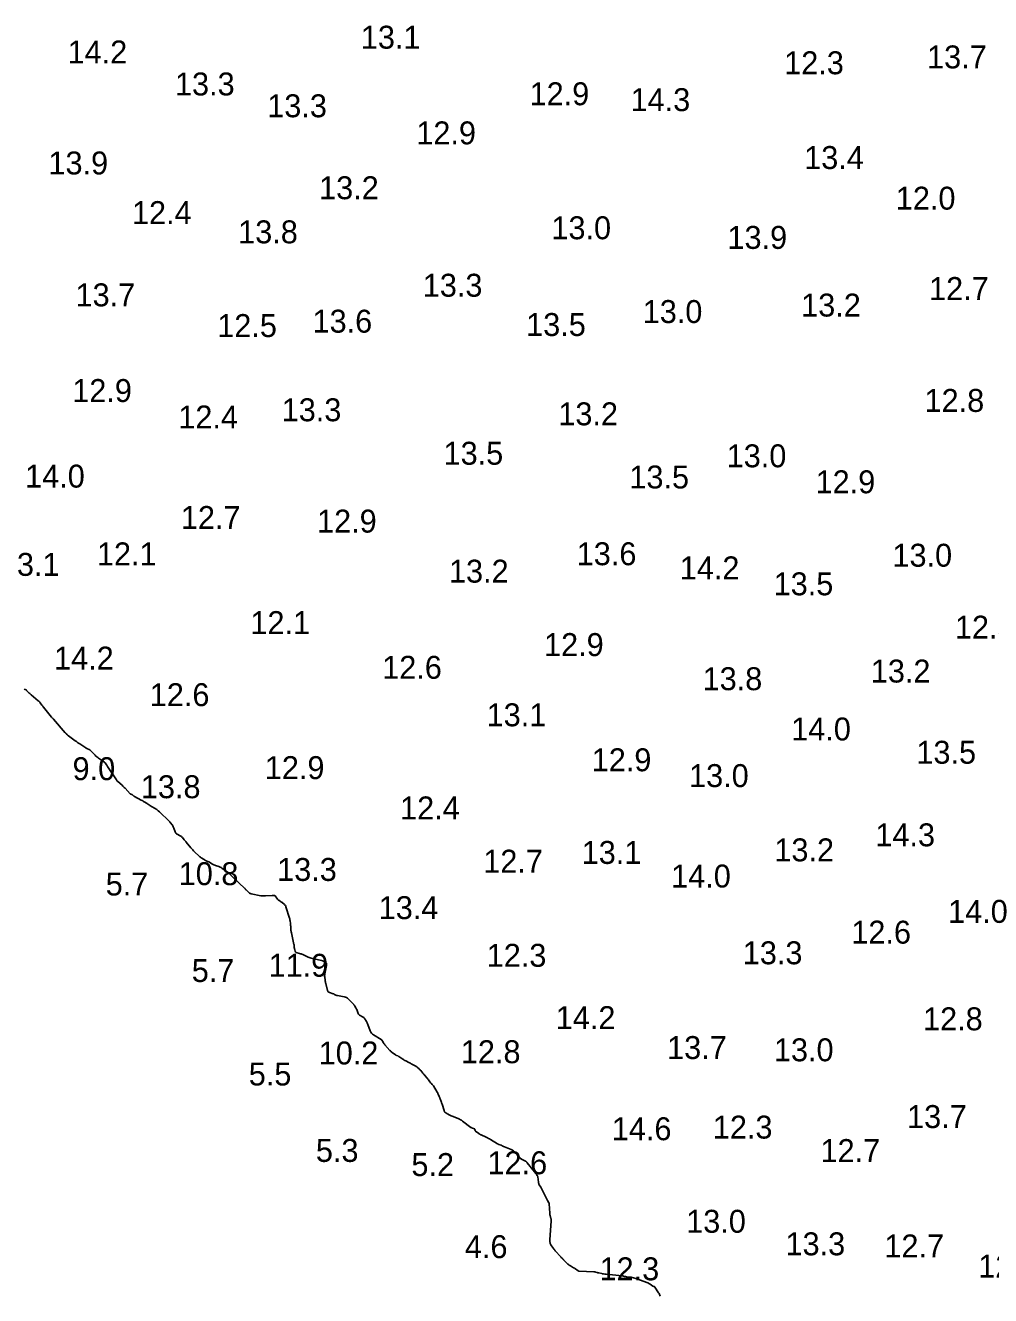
# Model space of a CAD drawing. Extents: x 815352 to 820877, y 582403 to 597439.
# Drawn here: x 817526.8 to 817737.3, y 595809.2 to 596086.3 of the extents above; entities that cross this region are included whole.
import ezdxf

# ---------------------------------------------------------------- set-up
doc = ezdxf.new("R2010")
doc.units = 0
doc.layers.add('V-CONT-EL12', color=7, linetype='Continuous')
doc.layers.add('V-TOPO-SOUN', color=7, linetype='Continuous')

msp = doc.modelspace()

# ---------------------------------------------------------------- linework, layer by layer
at = {"layer": 'V-CONT-EL12'}
msp.add_lwpolyline([(817665.21, 595809.12), (817665.14, 595809.3), (817665.06, 595809.48), (817664.97, 595809.66), (817664.87, 595809.83), (817664.07, 595811.1), (817664.05, 595811.13), (817664.02, 595811.16), (817663.98, 595811.18), (817663.94, 595811.19), (817663.76, 595811.23), (817663.72, 595811.24), (817663.68, 595811.26), (817663.64, 595811.28), (817663.6, 595811.3), (817663, 595811.73), (817662.89, 595811.81), (817662.77, 595811.87), (817662.65, 595811.93), (817662.52, 595811.99), (817660.68, 595812.68), (817660.49, 595812.75), (817660.3, 595812.82), (817660.1, 595812.88), (817659.91, 595812.93), (817658.85, 595813.22), (817658.79, 595813.23), (817658.72, 595813.24), (817658.66, 595813.25), (817658.59, 595813.25), (817658.33, 595813.26), (817658.26, 595813.26), (817658.19, 595813.26), (817658.13, 595813.27), (817658.06, 595813.28), (817657.65, 595813.36), (817657.59, 595813.38), (817657.53, 595813.39), (817657.47, 595813.41), (817657.41, 595813.42), (817657.18, 595813.5), (817657.12, 595813.52), (817657.07, 595813.53), (817657.01, 595813.54), (817656.95, 595813.55), (817653.46, 595813.87), (817653.38, 595813.88), (817653.3, 595813.89), (817653.22, 595813.9), (817653.14, 595813.91), (817652.82, 595813.97), (817652.74, 595813.98), (817652.66, 595814), (817652.58, 595814.01), (817652.5, 595814.03), (817651.85, 595814.17), (817651.76, 595814.19), (817651.67, 595814.21), (817651.58, 595814.23), (817651.49, 595814.26), (817651.13, 595814.37), (817651.04, 595814.39), (817650.95, 595814.41), (817650.86, 595814.42), (817650.76, 595814.43), (817647.56, 595814.58), (817647.44, 595814.59), (817647.33, 595814.63), (817647.22, 595814.67), (817647.12, 595814.74), (817646.72, 595815.04), (817646.62, 595815.11), (817646.52, 595815.18), (817646.42, 595815.25), (817646.31, 595815.31), (817645.64, 595815.71), (817645.49, 595815.8), (817645.35, 595815.9), (817645.22, 595816.01), (817645.1, 595816.12), (817644.15, 595817.06), (817644.11, 595817.09), (817644.08, 595817.12), (817644.05, 595817.16), (817644.01, 595817.19), (817643.87, 595817.33), (817643.84, 595817.35), (817643.81, 595817.38), (817643.79, 595817.41), (817643.76, 595817.44), (817643.64, 595817.55), (817643.61, 595817.58), (817643.59, 595817.61), (817643.56, 595817.64), (817643.53, 595817.67), (817642.34, 595818.99), (817642.22, 595819.13), (817642.1, 595819.27), (817641.99, 595819.42), (817641.88, 595819.57), (817641.35, 595820.31), (817641.3, 595820.39), (817641.26, 595820.48), (817641.23, 595820.56), (817641.21, 595820.65), (817641.15, 595821.03), (817641.14, 595821.12), (817641.13, 595821.22), (817641.13, 595821.31), (817641.13, 595821.41), (817641.42, 595825.56), (817641.42, 595825.6), (817641.42, 595825.64), (817641.42, 595825.68), (817641.42, 595825.72), (817641.42, 595825.88), (817641.42, 595825.92), (817641.42, 595825.96), (817641.41, 595826), (817641.4, 595826.04), (817641.21, 595826.69), (817641.18, 595826.82), (817641.15, 595826.94), (817641.14, 595827.07), (817641.13, 595827.19), (817641.01, 595829.23), (817641.01, 595829.25), (817641.01, 595829.26), (817641, 595829.28), (817641, 595829.3), (817640.99, 595829.38), (817640.98, 595829.4), (817640.97, 595829.41), (817640.97, 595829.43), (817640.96, 595829.45), (817640.64, 595829.99), (817640.58, 595830.09), (817640.53, 595830.18), (817640.48, 595830.28), (817640.43, 595830.38), (817639.46, 595832.3), (817639.39, 595832.44), (817639.31, 595832.58), (817639.24, 595832.71), (817639.16, 595832.85), (817638.85, 595833.38), (817638.78, 595833.52), (817638.73, 595833.66), (817638.69, 595833.8), (817638.66, 595833.95), (817638.52, 595835.15), (817638.51, 595835.22), (817638.49, 595835.29), (817638.46, 595835.35), (817638.42, 595835.41), (817638.25, 595835.65), (817638.21, 595835.71), (817638.16, 595835.76), (817638.12, 595835.82), (817638.07, 595835.88), (817636.22, 595838.16), (817636.19, 595838.2), (817636.16, 595838.23), (817636.13, 595838.27), (817636.1, 595838.31), (817635.98, 595838.45), (817635.95, 595838.49), (817635.91, 595838.52), (817635.87, 595838.55), (817635.83, 595838.57), (817635.11, 595838.91), (817634.98, 595838.98), (817634.86, 595839.07), (817634.75, 595839.16), (817634.64, 595839.27), (817633.64, 595840.41), (817633.44, 595840.62), (817633.22, 595840.79), (817632.98, 595840.94), (817632.72, 595841.06), (817631.23, 595841.67), (817631.18, 595841.69), (817631.12, 595841.72), (817631.07, 595841.74), (817631.02, 595841.77), (817630.74, 595841.92), (817630.72, 595841.93), (817630.7, 595841.94), (817630.68, 595841.96), (817630.66, 595841.97), (817630.58, 595842.01), (817630.56, 595842.02), (817630.54, 595842.03), (817630.52, 595842.04), (817630.5, 595842.05), (817630.03, 595842.21), (817629.95, 595842.24), (817629.87, 595842.27), (817629.79, 595842.31), (817629.71, 595842.36), (817628.2, 595843.28), (817627.98, 595843.41), (817627.75, 595843.53), (817627.52, 595843.65), (817627.29, 595843.76), (817626.16, 595844.26), (817626.02, 595844.33), (817625.88, 595844.41), (817625.75, 595844.5), (817625.63, 595844.59), (817624.96, 595845.13), (817624.93, 595845.16), (817624.9, 595845.19), (817624.88, 595845.23), (817624.87, 595845.27), (817624.82, 595845.45), (817624.8, 595845.49), (817624.78, 595845.52), (817624.75, 595845.55), (817624.71, 595845.57), (817624.27, 595845.74), (817624.19, 595845.78), (817624.11, 595845.82), (817624.03, 595845.87), (817623.95, 595845.92), (817622.13, 595847.3), (817621.91, 595847.46), (817621.68, 595847.6), (817621.44, 595847.72), (817621.19, 595847.83), (817619.85, 595848.35), (817619.76, 595848.39), (817619.67, 595848.43), (817619.58, 595848.47), (817619.5, 595848.51), (817619.05, 595848.76), (817619.02, 595848.78), (817618.99, 595848.79), (817618.96, 595848.81), (817618.93, 595848.82), (817618.8, 595848.87), (817618.77, 595848.88), (817618.73, 595848.9), (817618.71, 595848.92), (817618.68, 595848.94), (817618.28, 595849.27), (817618.2, 595849.34), (817618.15, 595849.41), (817618.1, 595849.49), (817618.07, 595849.58), (817617.64, 595850.99), (817617.6, 595851.14), (817617.55, 595851.28), (817617.5, 595851.42), (817617.45, 595851.56), (817617.23, 595852.15), (817617.18, 595852.28), (817617.13, 595852.4), (817617.08, 595852.53), (817617.02, 595852.65), (817616.81, 595853.15), (817616.75, 595853.27), (817616.69, 595853.4), (817616.63, 595853.51), (817616.56, 595853.63), (817615.75, 595854.95), (817615.7, 595855.03), (817615.64, 595855.1), (817615.58, 595855.18), (817615.52, 595855.25), (817615.25, 595855.53), (817615.19, 595855.6), (817615.12, 595855.67), (817615.06, 595855.75), (817615.01, 595855.83), (817614.69, 595856.27), (817614.62, 595856.37), (817614.54, 595856.46), (817614.47, 595856.56), (817614.39, 595856.66), (817613.91, 595857.23), (817613.8, 595857.36), (817613.69, 595857.49), (817613.59, 595857.62), (817613.48, 595857.74), (817612.99, 595858.32), (817612.91, 595858.41), (817612.83, 595858.5), (817612.75, 595858.58), (817612.66, 595858.66), (817612.3, 595858.97), (817612.21, 595859.05), (817612.12, 595859.12), (817612.02, 595859.18), (817611.92, 595859.25), (817611.06, 595859.72), (817610.89, 595859.81), (817610.73, 595859.9), (817610.56, 595859.99), (817610.39, 595860.08), (817609.72, 595860.43), (817609.55, 595860.52), (817609.39, 595860.61), (817609.23, 595860.71), (817609.07, 595860.81), (817608.21, 595861.38), (817608.16, 595861.41), (817608.1, 595861.44), (817608.04, 595861.47), (817607.98, 595861.5), (817607.74, 595861.6), (817607.68, 595861.63), (817607.63, 595861.66), (817607.57, 595861.7), (817607.52, 595861.73), (817606.79, 595862.26), (817606.65, 595862.36), (817606.52, 595862.47), (817606.4, 595862.59), (817606.28, 595862.71), (817605.17, 595863.96), (817605.1, 595864.05), (817605.03, 595864.14), (817604.96, 595864.23), (817604.9, 595864.33), (817604.68, 595864.74), (817604.62, 595864.84), (817604.55, 595864.93), (817604.47, 595865), (817604.37, 595865.07), (817602.68, 595866.09), (817602.44, 595866.27), (817602.24, 595866.47), (817602.08, 595866.71), (817601.95, 595866.98), (817601.45, 595868.37), (817601.38, 595868.53), (817601.31, 595868.69), (817601.24, 595868.85), (817601.15, 595869), (817600.78, 595869.63), (817600.69, 595869.75), (817600.58, 595869.87), (817600.47, 595869.96), (817600.33, 595870.04), (817599.77, 595870.33), (817599.64, 595870.41), (817599.53, 595870.51), (817599.44, 595870.63), (817599.37, 595870.77), (817599.04, 595871.63), (817599, 595871.73), (817598.95, 595871.83), (817598.9, 595871.92), (817598.85, 595872.02), (817598.63, 595872.39), (817598.57, 595872.48), (817598.51, 595872.57), (817598.44, 595872.65), (817598.37, 595872.73), (817597.26, 595873.9), (817597.05, 595874.08), (817596.83, 595874.23), (817596.58, 595874.34), (817596.31, 595874.41), (817594.81, 595874.67), (817594.72, 595874.69), (817594.64, 595874.71), (817594.56, 595874.74), (817594.49, 595874.78), (817594.19, 595874.94), (817594.11, 595874.98), (817594.03, 595875.02), (817593.95, 595875.05), (817593.87, 595875.08), (817593.08, 595875.33), (817592.94, 595875.4), (817592.82, 595875.49), (817592.74, 595875.61), (817592.68, 595875.76), (817592.3, 595877.28), (817592.26, 595877.46), (817592.22, 595877.64), (817592.19, 595877.81), (817592.16, 595878), (817592.06, 595878.72), (817592.04, 595878.9), (817592.04, 595879.08), (817592.05, 595879.26), (817592.08, 595879.44), (817592.43, 595881.24), (817592.44, 595881.28), (817592.45, 595881.33), (817592.45, 595881.37), (817592.46, 595881.41), (817592.47, 595881.57), (817592.47, 595881.61), (817592.46, 595881.65), (817592.44, 595881.68), (817592.41, 595881.71), (817591.99, 595882.04), (817591.94, 595882.07), (817591.89, 595882.1), (817591.84, 595882.13), (817591.79, 595882.15), (817591.58, 595882.24), (817591.53, 595882.26), (817591.48, 595882.28), (817591.42, 595882.3), (817591.37, 595882.31), (817589.1, 595882.86), (817588.89, 595882.91), (817588.68, 595882.98), (817588.48, 595883.05), (817588.28, 595883.14), (817587.44, 595883.53), (817587.27, 595883.6), (817587.1, 595883.67), (817586.93, 595883.74), (817586.75, 595883.8), (817585.85, 595884.09), (817585.78, 595884.12), (817585.71, 595884.17), (817585.66, 595884.23), (817585.63, 595884.31), (817585.51, 595884.71), (817585.49, 595884.77), (817585.47, 595884.82), (817585.46, 595884.88), (817585.45, 595884.94), (817585.4, 595885.18), (817585.39, 595885.23), (817585.39, 595885.29), (817585.38, 595885.34), (817585.38, 595885.4), (817585.38, 595885.62), (817585.38, 595885.67), (817585.37, 595885.73), (817585.36, 595885.78), (817585.35, 595885.83), (817584.78, 595888.37), (817584.74, 595888.54), (817584.71, 595888.71), (817584.69, 595888.89), (817584.68, 595889.06), (817584.64, 595889.8), (817584.63, 595889.95), (817584.62, 595890.1), (817584.6, 595890.25), (817584.58, 595890.39), (817584.5, 595890.98), (817584.48, 595891.12), (817584.45, 595891.27), (817584.42, 595891.41), (817584.38, 595891.55), (817583.61, 595894.02), (817583.55, 595894.17), (817583.47, 595894.3), (817583.38, 595894.42), (817583.26, 595894.53), (817582.68, 595895.01), (817582.6, 595895.08), (817582.52, 595895.13), (817582.44, 595895.19), (817582.36, 595895.24), (817582.02, 595895.45), (817581.94, 595895.51), (817581.87, 595895.57), (817581.8, 595895.64), (817581.74, 595895.72), (817581.25, 595896.41), (817581.21, 595896.46), (817581.17, 595896.49), (817581.12, 595896.5), (817581.06, 595896.51), (817580.81, 595896.49), (817580.75, 595896.49), (817580.69, 595896.49), (817580.63, 595896.48), (817580.57, 595896.48), (817579.16, 595896.4), (817578.91, 595896.39), (817578.66, 595896.4), (817578.41, 595896.42), (817578.15, 595896.46), (817576.04, 595896.86), (817575.9, 595896.9), (817575.77, 595896.95), (817575.65, 595897.02), (817575.54, 595897.12), (817574.93, 595897.7), (817574.92, 595897.71), (817574.91, 595897.72), (817574.89, 595897.74), (817574.88, 595897.75), (817574.83, 595897.81), (817574.82, 595897.82), (817574.81, 595897.84), (817574.8, 595897.85), (817574.78, 595897.87), (817574.71, 595897.96), (817574.7, 595897.98), (817574.68, 595898), (817574.66, 595898.02), (817574.64, 595898.04), (817571.96, 595900.59), (817571.89, 595900.66), (817571.82, 595900.73), (817571.75, 595900.8), (817571.68, 595900.87), (817571.4, 595901.15), (817571.33, 595901.22), (817571.25, 595901.28), (817571.18, 595901.35), (817571.1, 595901.41), (817569.6, 595902.47), (817569.45, 595902.57), (817569.29, 595902.66), (817569.12, 595902.74), (817568.95, 595902.8), (817568.23, 595903.05), (817568.06, 595903.11), (817567.9, 595903.18), (817567.74, 595903.26), (817567.58, 595903.35), (817566.77, 595903.82), (817566.71, 595903.85), (817566.65, 595903.89), (817566.58, 595903.91), (817566.51, 595903.94), (817566.24, 595904.04), (817566.17, 595904.06), (817566.1, 595904.09), (817566.04, 595904.13), (817565.98, 595904.17), (817565.24, 595904.66), (817565.1, 595904.75), (817564.97, 595904.86), (817564.84, 595904.96), (817564.71, 595905.08), (817563.68, 595906.03), (817563.47, 595906.24), (817563.26, 595906.45), (817563.07, 595906.66), (817562.88, 595906.88), (817561.85, 595908.16), (817561.75, 595908.28), (817561.64, 595908.4), (817561.54, 595908.52), (817561.44, 595908.64), (817561.02, 595909.12), (817560.91, 595909.24), (817560.8, 595909.34), (817560.67, 595909.43), (817560.54, 595909.51), (817559.85, 595909.88), (817559.71, 595909.97), (817559.59, 595910.09), (817559.49, 595910.23), (817559.42, 595910.39), (817559.17, 595911.17), (817559.11, 595911.34), (817559.03, 595911.51), (817558.94, 595911.68), (817558.83, 595911.83), (817558.38, 595912.44), (817558.26, 595912.59), (817558.14, 595912.73), (817558.01, 595912.87), (817557.88, 595913), (817556.31, 595914.46), (817556.24, 595914.53), (817556.17, 595914.6), (817556.1, 595914.66), (817556.02, 595914.73), (817555.73, 595915), (817555.66, 595915.07), (817555.58, 595915.13), (817555.5, 595915.19), (817555.42, 595915.24), (817553.95, 595916.16), (817553.8, 595916.25), (817553.64, 595916.35), (817553.48, 595916.45), (817553.33, 595916.54), (817552.7, 595916.93), (817552.55, 595917.03), (817552.39, 595917.12), (817552.23, 595917.21), (817552.06, 595917.3), (817550.59, 595918.06), (817550.53, 595918.09), (817550.47, 595918.13), (817550.41, 595918.17), (817550.36, 595918.21), (817550.11, 595918.42), (817550.07, 595918.45), (817550.04, 595918.48), (817550, 595918.5), (817549.96, 595918.52), (817549.8, 595918.6), (817549.76, 595918.62), (817549.72, 595918.64), (817549.69, 595918.67), (817549.65, 595918.7), (817548.51, 595919.92), (817548.35, 595920.08), (817548.2, 595920.23), (817548.03, 595920.38), (817547.87, 595920.53), (817546.91, 595921.36), (817546.88, 595921.38), (817546.86, 595921.41), (817546.83, 595921.44), (817546.81, 595921.47), (817546.72, 595921.59), (817546.69, 595921.62), (817546.67, 595921.65), (817546.65, 595921.68), (817546.63, 595921.71), (817544.71, 595924.61), (817544.65, 595924.71), (817544.58, 595924.81), (817544.51, 595924.91), (817544.44, 595925), (817544.16, 595925.4), (817544.08, 595925.49), (817544, 595925.58), (817543.91, 595925.66), (817543.81, 595925.73), (817542.75, 595926.45), (817542.55, 595926.59), (817542.35, 595926.75), (817542.16, 595926.92), (817541.99, 595927.1), (817541.06, 595928.07), (817540.99, 595928.14), (817540.9, 595928.21), (817540.82, 595928.26), (817540.72, 595928.31), (817540.34, 595928.49), (817540.24, 595928.53), (817540.15, 595928.58), (817540.06, 595928.64), (817539.97, 595928.69), (817538.64, 595929.56), (817538.39, 595929.72), (817538.14, 595929.89), (817537.9, 595930.06), (817537.66, 595930.24), (817536.17, 595931.32), (817536.11, 595931.37), (817536.05, 595931.42), (817535.98, 595931.48), (817535.93, 595931.53), (817535.7, 595931.77), (817535.64, 595931.83), (817535.58, 595931.89), (817535.53, 595931.95), (817535.48, 595932.01), (817532.94, 595934.94), (817532.9, 595934.99), (817532.86, 595935.03), (817532.82, 595935.07), (817532.78, 595935.11), (817532.6, 595935.26), (817532.56, 595935.3), (817532.51, 595935.34), (817532.47, 595935.39), (817532.44, 595935.43), (817530.74, 595937.55), (817530.65, 595937.67), (817530.55, 595937.79), (817530.46, 595937.91), (817530.37, 595938.04), (817530.02, 595938.54), (817529.92, 595938.66), (817529.82, 595938.78), (817529.72, 595938.89), (817529.6, 595938.99), (817528.07, 595940.27), (817527.96, 595940.37), (817527.85, 595940.46), (817527.74, 595940.56), (817527.64, 595940.66), (817527.03, 595941.23), (817527.02, 595941.24), (817527.01, 595941.25), (817527, 595941.26), (817526.99, 595941.27), (817526.96, 595941.32), (817526.95, 595941.33), (817526.94, 595941.34), (817526.93, 595941.34), (817526.92, 595941.35), (817526.53, 595941.48)], dxfattribs=at)

# ---------------------------------------------------------------- texts
at = {"layer": 'V-TOPO-SOUN'}
for s, p in [('13.1 ', (817599.93, 596081.21)), ('14.2 ', (817535.98, 596077.99)), ('13.7 ', (817723.41, 596076.91)), ('12.3 ', (817692.25, 596075.63)), ('13.3 ', (817559.4, 596071.01)), ('12.9 ', (817636.73, 596068.87)), ('13.3 ', (817579.52, 596066.25)), ('14.3 ', (817658.75, 596067.59)), ('12.9 ', (817612.03, 596060.34)), ('13.4 ', (817696.61, 596054.96)), ('13.9 ', (817531.81, 596053.78)), ('13.2 ', (817590.83, 596048.37)), ('12.0 ', (817716.59, 596046.1)), ('12.4 ', (817550.02, 596042.95)), ('13.8 ', (817573.18, 596038.75)), ('13.0 ', (817641.49, 596039.64)), ('13.9 ', (817679.88, 596037.54)), ('13.3 ', (817613.44, 596027.11)), ('12.7 ', (817723.84, 596026.39)), ('13.7 ', (817537.72, 596025.01)), ('13.0 ', (817661.4, 596021.37)), ('13.2 ', (817695.95, 596022.78)), ('12.5 ', (817568.62, 596018.31)), ('13.6 ', (817589.4, 596019.27)), ('13.5 ', (817635.98, 596018.54)), ('12.9 ', (817537, 596004.14)), ('12.8 ', (817722.86, 596001.98)), ('13.3 ', (817582.67, 595999.94)), ('13.2 ', (817643, 595999.06)), ('12.4 ', (817560.13, 595998.37)), ('13.5 ', (817617.97, 595990.46)), ('13.0 ', (817679.71, 595989.9)), ('14.0 ', (817526.72, 595985.47)), ('13.5 ', (817658.49, 595985.28)), ('12.9 ', (817699.1, 595984.23)), ('12.7 ', (817560.68, 595976.45)), ('12.9 ', (817590.38, 595975.66)), ('12.1 ', (817542.38, 595968.51)), ('13.6 ', (817647.01, 595968.54)), ('13.0 ', (817715.86, 595968.22)), ('13.1 ', (817521.22, 595966.22)), ('14.2 ', (817669.48, 595965.46)), ('13.2 ', (817619.15, 595964.74)), ('13.5 ', (817689.95, 595961.98)), ('12.1 ', (817575.85, 595953.52)), ('12.5 ', (817729.48, 595952.53)), ('12.9 ', (817639.88, 595948.73)), ('14.2 ', (817533.03, 595945.78)), ('12.6 ', (817604.59, 595943.77)), ('13.8 ', (817674.46, 595941.28)), ('13.2 ', (817711.14, 595942.95)), ('12.6 ', (817553.9, 595937.8)), ('13.1 ', (817627.36, 595933.41)), ('14.0 ', (817693.78, 595930.32)), ('13.5 ', (817721.08, 595925.24)), ('9.0', (817537.07, 595921.66)), ('12.9 ', (817578.99, 595921.89)), ('12.9 ', (817650.28, 595923.6)), ('13.0 ', (817671.51, 595920.15)), ('13.8 ', (817551.96, 595917.72)), ('12.4 ', (817608.49, 595913.1)), ('14.3 ', (817712.13, 595907.23)), ('12.7 ', (817626.63, 595901.48)), ('13.1 ', (817648.09, 595903.39)), ('13.2 ', (817690.11, 595903.95)), ('10.8 ', (817560.22, 595898.76)), ('13.3 ', (817581.68, 595899.68)), ('5.7', (817544.29, 595896.5)), ('14.0 ', (817667.6, 595898.24)), ('13.4 ', (817603.83, 595891.35)), ('14.0 ', (817728, 595890.53)), ('12.6 ', (817706.89, 595886)), ('12.3 ', (817627.38, 595880.95)), ('13.3 ', (817683.22, 595881.5)), ('5.7', (817563.06, 595877.63)), ('11.9 ', (817579.81, 595878.78)), ('14.2 ', (817642.44, 595867.36)), ('12.8 ', (817722.53, 595867.1)), ('12.8 ', (817621.74, 595859.92)), ('13.7 ', (817666.72, 595860.83)), ('13.0 ', (817690.01, 595860.34)), ('10.2 ', (817590.74, 595859.65)), ('5.5', (817575.49, 595855.06)), ('12.3 ', (817676.69, 595843.48)), ('13.7 ', (817719.05, 595845.78)), ('14.6 ', (817654.66, 595843.12)), ('5.3', (817590.13, 595838.39)), ('12.7 ', (817700.18, 595838.36)), ('5.2', (817610.96, 595835.31)), ('12.6 ', (817627.56, 595835.7)), ('13.0 ', (817670.88, 595822.94)), ('4.6', (817622.62, 595817.4)), ('13.3 ', (817692.54, 595818.02)), ('12.7 ', (817714.1, 595817.56)), ('12.3 ', (817734.57, 595813.16)), ('12.3 ', (817651.99, 595812.57))]:
    msp.add_text(s, height=5, dxfattribs=at).set_placement(p)

doc.saveas('drawing.dxf')
